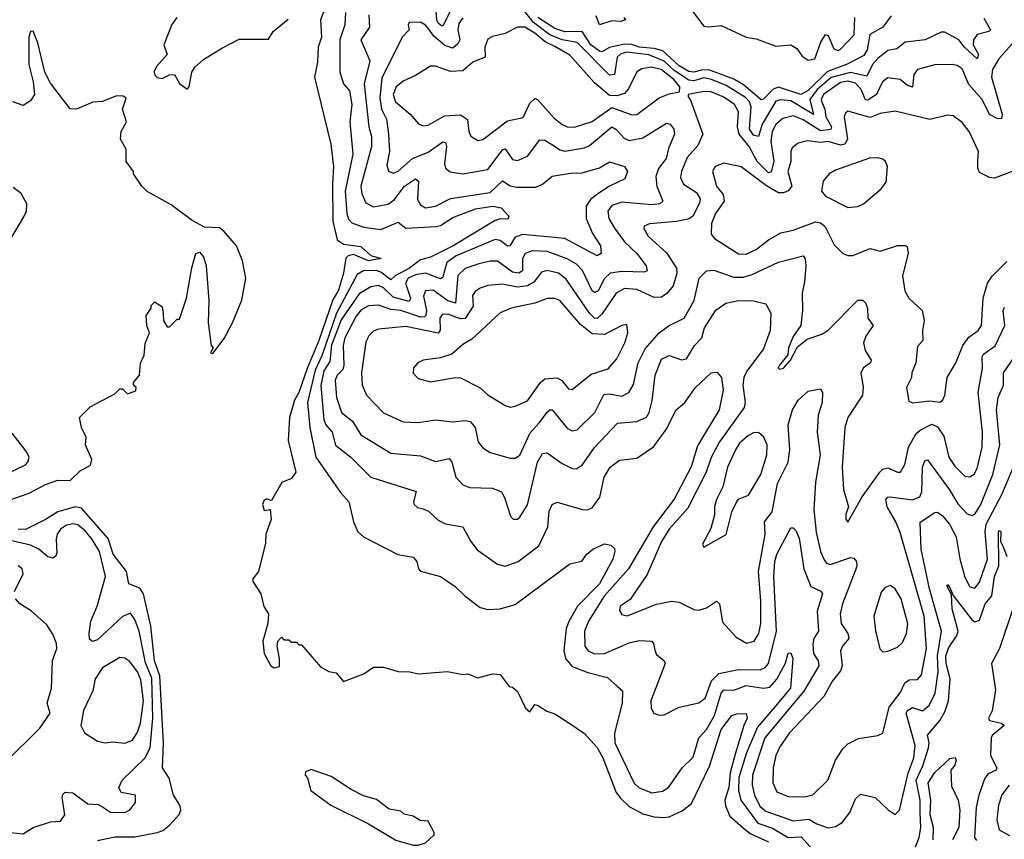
# Model space of a CAD drawing. Extents: x 1268547 to 1425625, y 515768 to 616754.
# Tile 353 of 507: x 1363501 to 1367464, y 578947 to 582246. Entities that reach past the tile are written whole.
import ezdxf

# ---------------------------------------------------------------- set-up
doc = ezdxf.new("R2010")
doc.units = 0

msp = doc.modelspace()

# ---------------------------------------------------------------- linework, layer by layer
at = {"layer": '0CON10XD'}
for points in [[(1365245, 582299.8), (1365205, 582221.5), (1365199.3, 582220.7), (1365185, 582231.1), (1365179.7, 582245), (1365174.6, 582314.6)], [(1366181.9, 582315), (1366255, 582220), (1366275, 582216.4), (1366325, 582221.9), (1366425, 582175.2), (1366465, 582169), (1366545, 582138.9), (1366605, 582144.6), (1366629.7, 582129.7), (1366651.2, 582098.8)], [(1364727.5, 582282.5), (1364712.7, 582245), (1364716.7, 582175), (1364702.5, 582135), (1364700.5, 582075), (1364688.2, 582015), (1364754, 581745), (1364764.1, 581655), (1364760.2, 581585), (1364761.7, 581435), (1364779.5, 581359.5), (1364805, 581341.8), (1364875, 581333.4), (1364915, 581296.9), (1364955.7, 581285), (1364905, 581275.6), (1364845, 581300), (1364824.1, 581295.9), (1364814.5, 581285.5), (1364805, 581225.6), (1364785, 581157.5), (1364761.8, 581118.2), (1364705, 580954.1), (1364657.8, 580842.2), (1364625, 580745.4), (1364608.1, 580715), (1364587.5, 580645), (1364581.7, 580551.7), (1364612.5, 580425), (1364595, 580398.8), (1364557, 580383), (1364515, 580310), (1364508.3, 580311.7), (1364496.7, 580316.7), (1364485, 580312.5), (1364478.8, 580295), (1364485, 580270), (1364510, 580275), (1364513.6, 580233.6), (1364492.5, 580175), (1364490.9, 580139.1), (1364462.7, 580025), (1364440, 579995), (1364439.6, 579985), (1364472, 579935), (1364484.1, 579884.1), (1364502.5, 579855), (1364500, 579815), (1364480, 579745), (1364486, 579695), (1364512.5, 579645), (1364525, 579637.5), (1364547, 579643), (1364547.5, 579675), (1364537.5, 579725), (1364540, 579745), (1364555, 579760), (1364565, 579750), (1364585, 579750), (1364595, 579740), (1364615, 579740), (1364625, 579730), (1364635, 579730), (1364711.7, 579641.7), (1364745, 579622.5), (1364775, 579617.5), (1364805, 579582.5), (1364887, 579613), (1364925, 579640), (1364965, 579640), (1365025, 579622.5), (1365071.7, 579621.7), (1365105, 579612.5), (1365223, 579623), (1365285, 579610), (1365305, 579612.5), (1365345, 579597.5), (1365405, 579612.5), (1365435, 579610), (1365471.7, 579561.7), (1365485, 579560), (1365505, 579542.5), (1365537.5, 579475), (1365555, 579460), (1365575, 579490), (1365585, 579487.5), (1365623.3, 579463.3), (1365655, 579452.5), (1365715, 579413.3), (1365775, 579373.3), (1365825, 579316), (1365848.8, 579275), (1365902, 579135), (1365921.2, 579111.2), (1365955, 579079.2), (1366009.6, 579049.6), (1366055, 579037.2), (1366095, 579035.3), (1366115, 579037.9), (1366168.3, 579061.7), (1366205, 579090.7), (1366278, 579242), (1366325, 579388.5), (1366368.1, 579445), (1366387.2, 579452.7), (1366425, 579453.1), (1366429.7, 579435), (1366415.3, 579405), (1366380.4, 579289.6), (1366360.9, 579215), (1366355.9, 579155), (1366339, 579105), (1366341.6, 579081.6), (1366360, 579040), (1366413.2, 578993.2), (1366440.9, 578970.9), (1366515, 578936.4)], [(1364812.3, 582275), (1364809.4, 582225), (1364789.4, 582165), (1364789.8, 582035), (1364805, 581987.8), (1364829.3, 581959.3), (1364837.9, 581905), (1364830.4, 581835), (1364841.6, 581705), (1364811.1, 581555), (1364818.7, 581465), (1364825, 581443.5), (1364837.9, 581427.9), (1364885, 581411.3), (1364955, 581401), (1365025, 581430.9), (1365055, 581406.5), (1365177, 581413), (1365195, 581417.7), (1365245, 581449), (1365336.1, 581485), (1365405.1, 581495.1), (1365438.8, 581488.8), (1365470, 581455), (1365466.7, 581443.3), (1365435, 581443.8), (1365415, 581437.5), (1365245.7, 581335), (1365155, 581290.5), (1365115, 581278.8), (1365070.7, 581245), (1365012.1, 581215), (1364995, 581198.9), (1364955, 581229.2), (1364935.7, 581235.7), (1364884.9, 581235.1), (1364859.4, 581220.6), (1364777.1, 581065), (1364717.2, 580892.8), (1364691.1, 580835), (1364659.5, 580705), (1364669.4, 580605), (1364692.9, 580485), (1364792.3, 580342.3), (1364826.2, 580305), (1364844.3, 580225), (1364862, 580185), (1364884.5, 580164.5), (1365022.8, 580092.8), (1365085, 580082), (1365100, 580065), (1365106.2, 580035), (1365115, 580026.2), (1365195, 580004.4), (1365254, 579965), (1365294.3, 579925), (1365355, 579880), (1365385, 579871.8), (1365435, 579874.6), (1365495, 579891.5), (1365715, 580055.6), (1365763.6, 580066.4), (1365784, 580095), (1365808.8, 580115), (1365855, 580136.7), (1365880.7, 580130.7), (1365895, 580117.5), (1365897.1, 580107.1), (1365888.2, 580075), (1365835, 579974.8), (1365746.1, 579885), (1365713.2, 579826.8), (1365700.9, 579795), (1365691.1, 579705), (1365697.5, 579675), (1365725, 579643.2), (1365787.8, 579617.8), (1365867.8, 579597.8), (1365906.4, 579563.6), (1365927.1, 579545), (1365926.8, 579495), (1365895, 579374), (1365896.2, 579335), (1365975, 579173.4), (1365995, 579153.9), (1366045, 579133.8), (1366089.2, 579140.8), (1366112.9, 579155), (1366167.5, 579235), (1366212.1, 579277.9), (1366234.7, 579355), (1366265, 579388.6), (1366298.4, 579445), (1366324.5, 579535), (1366335, 579548.5), (1366375, 579547.7), (1366425, 579566.2), (1366495, 579554.9), (1366521, 579559), (1366548.1, 579591.9), (1366583.4, 579656.6), (1366595, 579695.8), (1366605, 579697.5), (1366612.9, 579675), (1366603.3, 579555), (1366541.7, 579481.7), (1366471.5, 579398.5), (1366426, 579295), (1366396.3, 579196.3), (1366394.2, 579144.2), (1366403.9, 579105), (1366471.9, 579011.9), (1366531.8, 578991.8), (1366595, 578954.6), (1366646.8, 578956.8), (1366694.1, 578905)], [(1364906.2, 582265), (1364908.8, 582215), (1364874.7, 582165), (1364910.7, 582080.7), (1364887.7, 581987.7), (1364907, 581815), (1364917.3, 581775), (1364917.2, 581735), (1364874.1, 581575), (1364878, 581545), (1364895, 581508.5), (1364925, 581492.7), (1364985, 581502.9), (1365008.7, 581521.3), (1365050.6, 581575), (1365095, 581605.4), (1365106.1, 581596.1), (1365101.9, 581521.9), (1365115, 581500), (1365135, 581488), (1365175, 581494.8), (1365235, 581526.6), (1365395, 581550.6), (1365445, 581597.1), (1365475, 581577.5), (1365501.2, 581571.2), (1365578.7, 581571.3), (1365606.1, 581583.9), (1365645, 581615.7), (1365717.8, 581627.8), (1365765, 581628.7), (1365835, 581649.3), (1365875, 581674.2), (1365935, 581654.4), (1365948.1, 581635), (1365936.7, 581605), (1365875, 581575.8), (1365832.6, 581547.4), (1365798.3, 581521.7), (1365781.9, 581495), (1365781.2, 581445), (1365806.4, 581385), (1365838.9, 581335), (1365841.5, 581305), (1365825, 581295.5), (1365695, 581365.5), (1365525, 581381.8), (1365495, 581370.2), (1365474.2, 581335.8), (1365465, 581334.3), (1365435, 581357.1), (1365415, 581360.8), (1365257.5, 581295), (1365221.1, 581268.9), (1365209.1, 581225), (1365205, 581209.6), (1365195, 581202.2), (1365135, 581225.7), (1365095, 581219.1), (1365064.8, 581205), (1365054.2, 581185), (1365073.8, 581125), (1365068.4, 581111.6), (1365005, 581128.7), (1364965, 581166.6), (1364945, 581176.2), (1364915, 581171.1), (1364867.6, 581142.4), (1364795, 581038.4), (1364756.1, 580936.1), (1364750.2, 580869.8), (1364725, 580832.3), (1364713.7, 580773.7), (1364725.2, 580635), (1364734, 580615), (1364759.4, 580585), (1364773, 580533), (1364834, 580485), (1364915, 580404.7), (1365096.8, 580346.8), (1365086.5, 580305), (1365089.5, 580295), (1365101.9, 580281.9), (1365125, 580276.5), (1365147.3, 580267.3), (1365185, 580232.1), (1365215, 580217.3), (1365285, 580204.3), (1365316.7, 580145), (1365342.8, 580112.7), (1365424.8, 580054.8), (1365455, 580046.2), (1365508.1, 580065), (1365591.4, 580128.6), (1365626.6, 580205), (1365631.9, 580268.1), (1365645, 580294.3), (1365665, 580303.3), (1365765, 580274.5), (1365785, 580273.6), (1365805, 580281.1), (1365835.7, 580324.3), (1365854.2, 580405), (1365877.3, 580445), (1365915, 580473.1), (1365985, 580480.8), (1366052.9, 580527.1), (1366103.3, 580596.7), (1366143.1, 580675), (1366178.5, 580705), (1366221.5, 580765), (1366284, 580825), (1366307.7, 580827.7), (1366325.6, 580805.6), (1366332.3, 580755), (1366316.5, 580675), (1366229.1, 580530.9), (1366203.7, 580446.3), (1366135, 580315.4), (1366050.6, 580205), (1365951.9, 580035), (1365853.8, 579925), (1365791, 579825), (1365774.8, 579785), (1365775.3, 579725), (1365789.6, 579705), (1365815, 579693.5), (1365855, 579694.3), (1365955, 579738.4), (1365995, 579747.3), (1366045, 579744), (1366052.5, 579735), (1366057.7, 579707.7), (1366065, 579690.8), (1366095.3, 579665.3), (1366099.6, 579655), (1366041.1, 579505), (1366042.9, 579475), (1366053.8, 579455), (1366075, 579446.2), (1366095, 579447.5), (1366155, 579478.5), (1366235, 579496.1), (1366260.7, 579515), (1366285.6, 579585), (1366315, 579613.8), (1366395, 579630.2), (1366481.3, 579628.7), (1366501.2, 579638.8), (1366515, 579655.3), (1366547.6, 579785), (1366536.3, 580005), (1366540.4, 580065), (1366548.7, 580095), (1366605, 580201.2), (1366615, 580201.2), (1366625, 580190), (1366638.7, 580158.7), (1366657.9, 580035), (1366686.2, 579965), (1366726.4, 579946.4), (1366732.1, 579935), (1366711.3, 579865), (1366716.7, 579785), (1366698.1, 579755), (1366694.2, 579734.3), (1366696.8, 579695), (1366715.2, 579665), (1366717.5, 579645), (1366656.8, 579543.2), (1366500.5, 579355), (1366450.3, 579205), (1366450, 579165), (1366459.4, 579125), (1366480.9, 579080.9), (1366505, 579060.2), (1366615, 579021.5), (1366678, 579028), (1366709.5, 579009.5), (1366755, 578993.8), (1366785, 578998.5), (1366811.5, 579015), (1366842.5, 579055), (1366865, 579110), (1366885, 579128.2), (1366945, 579115.6), (1366996.4, 579066.4), (1367025, 579046.7), (1367042, 579065), (1367077.2, 579212.8), (1367100.5, 579275), (1367105.2, 579325), (1367069.3, 579455), (1367075, 579466.1), (1367095, 579478.1), (1367135, 579464.7), (1367161.9, 579485), (1367185.8, 579535), (1367198.5, 579621.5), (1367195.4, 579685), (1367211.4, 579785), (1367163.3, 579955), (1367129.5, 580115), (1367125, 580223.8), (1367185, 580262.5), (1367195, 580263.8), (1367215, 580249.2), (1367244.1, 580215), (1367270.5, 580165), (1367285.4, 580075.4), (1367305, 580002.2), (1367325, 579963.1), (1367345, 579958), (1367365, 579981.5), (1367397.1, 580075), (1367387.5, 580185), (1367390.9, 580215), (1367454.8, 580335), (1367504.8, 580455)], [(1367381.7, 582251.7), (1367409.1, 582205), (1367402.5, 582197.5), (1367355, 582186.3), (1367339.9, 582165), (1367339.5, 582145), (1367359.8, 582105), (1367355, 582087.5), (1367304.1, 582135), (1367281.3, 582165), (1367225, 582195.7), (1367210, 582195), (1367145.3, 582164.8), (1367065, 582154.7), (1367031.7, 582128.3), (1366995, 582121.1), (1366955, 582089), (1366933.5, 582065), (1366911.5, 582018.5), (1366845, 582033.3), (1366767.3, 582012.7), (1366711.5, 581965), (1366681.5, 581925), (1366695.7, 581864.3), (1366605, 581918.6), (1366565, 581922.6), (1366545, 581917.8), (1366489.6, 581825), (1366474.7, 581775.3), (1366455, 581781.3), (1366438.7, 581805), (1366445.1, 581895.1), (1366438.8, 581915), (1366422, 581932), (1366345, 581980.3), (1366286.4, 582005), (1366255, 582011.7), (1366215, 581999.9), (1366195, 582001.8), (1366135, 582041), (1366095, 582078.4), (1366033.7, 582103.7), (1365945, 582114.4), (1365921.2, 582108.8), (1365906.6, 582095), (1365895.1, 582024.9), (1365875, 582021.9), (1365745, 582153.3), (1365685, 582164.9), (1365635, 582184.9), (1365570, 582235), (1365535, 582278.3)], [(1367008.3, 582261.7), (1366975, 582215.3), (1366923.4, 582186.6), (1366912.6, 582125), (1366898.3, 582101.7), (1366829.4, 582065), (1366753.2, 582036.8), (1366675, 581960.8), (1366645, 581945.1), (1366555, 581974.1), (1366533.3, 581966.7), (1366495, 581926.4), (1366485, 581923.1), (1366415, 581983.5), (1366376.3, 582006.3), (1366275, 582044.3), (1366245, 582042.7), (1366215, 582033.8), (1366195, 582037), (1366155, 582060.2), (1366089.7, 582119.7), (1366055, 582129.5), (1365995, 582134.8), (1365965, 582146.3), (1365935, 582146.6), (1365875, 582133.1), (1365845, 582116.5), (1365835, 582118.3), (1365800.5, 582145), (1365765, 582198.1), (1365695, 582196.2), (1365655, 582210.1), (1365587, 582255)], [(1365933.3, 582255), (1365940, 582245), (1365921.1, 582238.9), (1365885, 582240.8), (1365835, 582224.3), (1365821.1, 582261.1)], [(1364133.3, 582255), (1364114.1, 582225.9), (1364081.2, 582145), (1364095.4, 582105), (1364052.2, 582057.8), (1364042.6, 582037.4), (1364044.5, 582025), (1364055, 582013.2), (1364075, 582008.4), (1364105, 582023.9), (1364124.6, 582024.6), (1364145, 581988.9), (1364175, 581966.2), (1364183.8, 581975), (1364193.9, 582035), (1364206.9, 582055), (1364241.1, 582085), (1364315, 582131.3), (1364385, 582166.7), (1364502.3, 582167.7), (1364521.9, 582198.1), (1364581.9, 582248.1)], [(1365285, 582253.4), (1365269.3, 582230.7), (1365264.8, 582205), (1365273.1, 582165), (1365265, 582148.5), (1365245, 582131.7), (1365212.3, 582142.3), (1365168.8, 582178.8), (1365147.8, 582207.8), (1365135, 582224.1), (1365115, 582235.3), (1365068.8, 582235), (1365064.4, 582225), (1365068.9, 582205), (1365040.5, 582175), (1364959.2, 582010.8), (1364951.2, 581931.2), (1364958.1, 581885), (1364977.6, 581845), (1364986.3, 581785), (1364989.6, 581715), (1364979.7, 581659.7), (1364985.4, 581635.4), (1365005, 581628.2), (1365025, 581636.1), (1365082.7, 581687.3), (1365145, 581712.7), (1365205, 581754.7), (1365215, 581751.1), (1365219.8, 581735), (1365211.3, 581665), (1365215, 581648), (1365233.6, 581633.6), (1365285, 581625.3), (1365385, 581643.1), (1365445, 581722.2), (1365455, 581726.1), (1365485, 581682.9), (1365505, 581678.4), (1365545, 581696.8), (1365595, 581762.7), (1365615, 581760.6), (1365656.7, 581735)], [(1366651.2, 582098.8), (1366675, 582083.1), (1366701.5, 582088.5), (1366726.2, 582155), (1366745, 582186.7), (1366755, 582181.4), (1366778.4, 582128.4), (1366795, 582121.1), (1366805, 582127.1), (1366860.3, 582185), (1366862.2, 582255)], [(1363407.5, 580295), (1363539.4, 580340.6), (1363605, 580374.6), (1363655, 580392.5), (1363705, 580391.8), (1363745, 580430), (1363786.6, 580453.4), (1363791.4, 580475), (1363766.7, 580535), (1363768.8, 580565), (1363750, 580605), (1363742.5, 580645), (1363785, 580687.5), (1363885, 580740), (1363905, 580760), (1363915, 580760), (1363935, 580740), (1363968.3, 580751.7), (1363970, 580765), (1363960, 580775), (1363960, 580785), (1363983.3, 580815), (1363987, 580863), (1364002.5, 580895), (1364007, 580943), (1364023.3, 580985), (1364012.5, 581015), (1364010, 581055), (1364030, 581085), (1364030, 581095), (1364045, 581110), (1364075, 581090), (1364078.3, 581061.7), (1364080, 581035), (1364095, 581010), (1364105, 581010), (1364135, 581040), (1364145, 581040), (1364173.3, 581125), (1364193.6, 581246.4), (1364210, 581305), (1364225, 581310), (1364241.7, 581291.7), (1364252.5, 581255), (1364263.3, 581115), (1364260, 581025), (1364272.5, 580935), (1364280, 580925), (1364270, 580905), (1364278.3, 580901.7), (1364325, 580962.5), (1364358, 581025), (1364395, 581117.5), (1364411.1, 581205), (1364397.5, 581275), (1364373.8, 581335), (1364322.5, 581395), (1364305, 581407.5), (1364245, 581410), (1364195, 581437.5), (1364110.7, 581500.7), (1364013.9, 581553.9), (1363992.5, 581575), (1363960, 581625), (1363960, 581635), (1363930, 581675), (1363930, 581725), (1363907.5, 581765), (1363910, 581795), (1363931.4, 581835), (1363915.8, 581885), (1363929.3, 581929.3), (1363917.8, 581937.8), (1363891.2, 581938.8), (1363835, 581916.7), (1363796.1, 581913.9), (1363730, 581885), (1363705, 581887.5), (1363625, 581990.8), (1363602.2, 582035), (1363575, 582152.5), (1363555, 582200), (1363545, 582197.5), (1363538.8, 582175), (1363538.6, 582065), (1363556.2, 581995), (1363560.6, 581945), (1363545, 581918.9), (1363515, 581900.4), (1363474.4, 581915)], [(1365345, 581759.1), (1365365, 581763.1), (1365465, 581838), (1365528, 581852), (1365555, 581909.5), (1365575, 581928.4), (1365585.8, 581925), (1365650.7, 581850.7), (1365685, 581823.2), (1365705, 581814.7), (1365735, 581813.6), (1365805, 581835.7), (1365885, 581892.3), (1365965, 581862.4), (1365985, 581864.7), (1366075, 581931.2), (1366115, 581947.9), (1366157.5, 581955), (1366157.8, 581975), (1366134.1, 582005), (1366083.2, 582045), (1366044.8, 582055.2), (1366005, 582047.4), (1365985, 582035.4), (1365952.1, 581967.9), (1365935, 581948.2), (1365905, 581938.8), (1365875, 581940.3), (1365815, 581991.8), (1365715, 582102.4), (1365655, 582137.3), (1365616.7, 582156.7), (1365575, 582192), (1365535, 582215.5), (1365504.5, 582215.5), (1365455, 582189.7), (1365405, 582177.7), (1365385, 582166.7), (1365373.6, 582135), (1365375, 582094.3), (1365325, 582074.5), (1365285, 582040), (1365235, 582037.2), (1365175, 582058.1), (1365155, 582058), (1365095, 582020.4), (1365045, 581998.6), (1365016.8, 581975), (1365005.2, 581945), (1365014.2, 581915), (1365073.1, 581865), (1365106.7, 581826.7), (1365125, 581819.1), (1365145, 581820.5), (1365211.7, 581858.3), (1365275, 581862.9), (1365304.1, 581844.1), (1365308.7, 581795), (1365316.6, 581776.6), (1365345, 581759.1)], [(1367515, 582169.6), (1367442.2, 582087.8), (1367417.2, 582045), (1367412.6, 582015), (1367455.9, 581865), (1367452.9, 581847.1), (1367435, 581847.9), (1367405, 581864.7), (1367374.9, 581924.9), (1367321.1, 581985), (1367295, 582047.9), (1367275, 582061.6), (1367255, 582065.3), (1367185, 582063.5), (1367115, 582045.3), (1367100.6, 582025), (1367095, 581973.8), (1367075, 581980.2), (1367044.8, 582004.8), (1366995, 582011.8), (1366974.1, 581995.9), (1366949.2, 581945), (1366915, 581922.1), (1366905, 581923.1), (1366887.7, 581965), (1366865, 581989.8), (1366835, 581997.9), (1366805, 581993.2), (1366736.7, 581945), (1366727, 581925), (1366730.8, 581910.8), (1366741.7, 581885), (1366745.4, 581855), (1366768.4, 581815), (1366765.8, 581804.2), (1366725, 581797.9), (1366655, 581842.9), (1366615, 581858.3), (1366572.2, 581847.8), (1366545, 581824.2), (1366530, 581795), (1366524.6, 581755), (1366536.6, 581675), (1366526.4, 581633.6), (1366515, 581629.8), (1366469.1, 581675), (1366437.6, 581735), (1366397.4, 581785), (1366390, 581815), (1366394.8, 581875), (1366379, 581905), (1366335, 581933.7), (1366285, 581954.7), (1366255, 581956.8), (1366192.5, 581945), (1366191.2, 581935), (1366201.1, 581921.1), (1366251, 581785), (1366231, 581739), (1366188.4, 581691.6), (1366164.4, 581635), (1366160.9, 581610.9), (1366173.1, 581583.1), (1366225, 581550.8), (1366239.5, 581525), (1366237.6, 581507.6), (1366211, 581455), (1366196, 581444), (1366145, 581433.5), (1366035.9, 581424.1), (1366014.2, 581415), (1366013.1, 581405), (1366030.7, 581375), (1366106.1, 581306.1), (1366144.7, 581245), (1366145.9, 581225), (1366131.6, 581175), (1366106.6, 581143.4), (1366085, 581128.4), (1366055, 581127.4), (1365985, 581160), (1365935, 581163.9), (1365902.6, 581145), (1365845, 581060), (1365825, 581043.3), (1365815, 581044.3), (1365794.5, 581065), (1365701.3, 581201.3), (1365669.5, 581225), (1365624.3, 581235.7), (1365601.1, 581228.9), (1365570.5, 581189.5), (1365545, 581174.2), (1365505, 581168.7), (1365445, 581181), (1365385, 581175.3), (1365354.8, 581165.2), (1365335, 581151.8), (1365324.4, 581135.6), (1365326.8, 581093.2), (1365295, 581042.7), (1365275, 581042.2), (1365225, 581060.8), (1365201.4, 581058.6), (1365192.3, 581045), (1365193.3, 580996.7), (1365185, 580983.5), (1365055, 581010.4), (1364945, 581000.3), (1364925, 580992.5), (1364906.4, 580973.6), (1364895, 580948.8), (1364877.5, 580825), (1364880.4, 580775), (1364897.7, 580735), (1364965, 580663.1), (1365045, 580627.5), (1365105, 580624.7), (1365175, 580635.8), (1365245, 580627.5), (1365295, 580632.8), (1365315, 580629.1), (1365334.1, 580605), (1365346.7, 580546.7), (1365365, 580522.9), (1365395, 580503.6), (1365475, 580480.9), (1365495, 580480.8), (1365515, 580493.1), (1365556.6, 580583.4), (1365593.5, 580625), (1365625, 580666.2), (1365635, 580675.4), (1365645, 580675.4), (1365705, 580602.1), (1365725, 580591.5), (1365744.7, 580595.3), (1365816.5, 580665), (1365852.5, 580737.5), (1365875, 580740.2), (1365925, 580731.2), (1365952.9, 580745), (1365972.1, 580777.9), (1365990.6, 580865), (1366018.8, 580921.2), (1366075, 580985.9), (1366115, 581014.7), (1366176.4, 581045), (1366216.1, 581115), (1366236.2, 581205), (1366265, 581235.4), (1366295, 581237.2), (1366375, 581209.2), (1366415, 581209.8), (1366449.7, 581220.3), (1366555, 581270), (1366655, 581295.5), (1366663, 581283), (1366665.9, 581255.9), (1366660.2, 581190.2), (1366650.7, 581145), (1366652.2, 581075), (1366645.5, 581015), (1366615, 580971.2), (1366596, 580925), (1366592.7, 580897.3), (1366558.8, 580855), (1366554.2, 580845), (1366559.3, 580839.3), (1366575, 580843.3), (1366603.3, 580875), (1366631.4, 580928.6), (1366670.5, 580959.5), (1366730.5, 580979.5), (1366755, 580995.6), (1366875, 581116.7), (1366895, 581116.4), (1366905.8, 581105.8), (1366913.3, 581085), (1366915.4, 581045), (1366936.9, 581015), (1366907.5, 580972.5), (1366897.9, 580945), (1366903.7, 580913.7), (1366928.2, 580875), (1366926.2, 580865), (1366897.3, 580845), (1366886.2, 580825), (1366896.5, 580766.5), (1366893.8, 580735), (1366834.7, 580645), (1366822.2, 580605), (1366811.5, 580445), (1366817.5, 580355), (1366836.7, 580285), (1366826.2, 580255), (1366826.7, 580235), (1366835, 580224), (1366892.5, 580325), (1366962.7, 580425), (1366975, 580437.1), (1366995, 580442.6), (1367035, 580424.6), (1367047.1, 580425), (1367064.3, 580455.7), (1367079.2, 580525), (1367109.9, 580580.1), (1367125, 580594.2), (1367172.8, 580617.2), (1367195, 580607.6), (1367220.2, 580570.2), (1367240.5, 580485), (1367265, 580448.9), (1367305, 580409.2), (1367325, 580405.4), (1367342.8, 580417.2), (1367355, 580439.2), (1367374.8, 580525), (1367376.5, 580585), (1367359.2, 580745), (1367376.3, 580843.7), (1367375, 580888.8), (1367380.4, 580899.6), (1367426.9, 580933.1), (1367466.4, 581015), (1367460, 581075), (1367465, 581088.2)], [(1367502.8, 581637.2), (1367425, 581608.5), (1367405, 581610.4), (1367365, 581630.8), (1367357.6, 581647.6), (1367358.3, 581678.3), (1367360.6, 581715), (1367322.5, 581795), (1367295, 581831.9), (1367258.3, 581858.3), (1367235, 581861.4), (1367165, 581843.6), (1367025, 581877.7), (1366965, 581867.8), (1366925, 581852.5), (1366835, 581876.9), (1366825, 581870), (1366820, 581855), (1366833.6, 581765), (1366821.8, 581745), (1366805, 581740.1), (1366755, 581755.1), (1366725, 581751), (1366672.2, 581757.7), (1366635, 581749.2), (1366610.3, 581729.7), (1366604.6, 581715), (1366605.5, 581674.5), (1366593.2, 581635), (1366608.7, 581575), (1366595, 581557), (1366575, 581548.4), (1366555, 581549.2), (1366506.9, 581576.9), (1366405, 581652.9), (1366335, 581668.5), (1366300.8, 581655), (1366289.5, 581635), (1366306.5, 581575), (1366332.8, 581542.8), (1366336.2, 581515), (1366301.6, 581465), (1366285.6, 581425.6), (1366285, 581382.5), (1366297.5, 581365), (1366395, 581302.9), (1366425, 581302.6), (1366465, 581320.3), (1366515, 581359.4), (1366565, 581388.4), (1366615, 581398.6), (1366705, 581431.8), (1366725, 581427.7), (1366742, 581415), (1366779.7, 581339.8), (1366814.3, 581305), (1366835, 581296.4), (1366855, 581297.3), (1366925, 581325.2), (1366965, 581314.5), (1367035, 581336.5), (1367065, 581337.5), (1367072.7, 581332.7), (1367076.7, 581305), (1367054.5, 581214.5), (1367064.5, 581154.5), (1367080.6, 581125), (1367134.3, 581075), (1367141.8, 581035), (1367134.5, 580995), (1367135.7, 580955), (1367115, 580930), (1367108.1, 580865), (1367092.5, 580825), (1367090.8, 580805), (1367070, 580765), (1367080, 580710), (1367094.3, 580704.3), (1367165, 580712), (1367205, 580706.9), (1367215, 580712.5), (1367224.4, 580735), (1367234.5, 580805), (1367268.5, 580865), (1367297.6, 580935), (1367321.7, 580968.3), (1367358.9, 580995), (1367372.9, 581015), (1367379, 581125), (1367396.5, 581185), (1367415, 581212.9), (1367475, 581272.6)], [(1365656.7, 581735), (1365675, 581721.4), (1365695, 581716.4), (1365775, 581729.5), (1365795, 581739.5), (1365885, 581813.8), (1365900.5, 581805), (1365935, 581767.1), (1365955, 581760), (1366009.6, 581770.4), (1366105, 581829.6), (1366119.4, 581825), (1366134.6, 581805), (1366136.2, 581785), (1366112.3, 581727.7), (1366103.2, 581686.8), (1366072.7, 581647.3), (1366061.3, 581615), (1366065.8, 581575), (1366090, 581515), (1366078, 581505), (1366045, 581500.2), (1365925, 581511.5), (1365885, 581497.9), (1365869.2, 581475), (1365873, 581445), (1365895, 581406.1), (1365935, 581351.2), (1365985, 581304.7), (1366022.3, 581255), (1366026.7, 581235), (1366015, 581230), (1365925, 581232.8), (1365878.5, 581225), (1365855.7, 581204.3), (1365829.7, 581155), (1365815, 581147.5), (1365805, 581154.7), (1365766.1, 581236.1), (1365742.3, 581262.3), (1365705, 581283), (1365625, 581312.1), (1365564.8, 581315.2), (1365535.4, 581305), (1365525.2, 581284.8), (1365525.6, 581235), (1365510.8, 581225), (1365485, 581230.1), (1365425, 581273.4), (1365395, 581273.5), (1365345, 581261.7), (1365295, 581243.9), (1365265, 581216.1), (1365255.1, 581104.9), (1365225, 581114.6), (1365165, 581156.6), (1365135, 581153.8), (1365126.5, 581133.5), (1365138.5, 581075), (1365136.7, 581055), (1365130.8, 581049.2), (1365115, 581048.9), (1365035, 581075.7), (1364995, 581079.7), (1364945, 581096.3), (1364905, 581093.7), (1364875, 581077.3), (1364855, 581052.4), (1364809.4, 580965), (1364803.2, 580935), (1364806.2, 580855), (1364801.7, 580838.3), (1364779.2, 580815), (1364770.6, 580795), (1364776.7, 580725), (1364796.9, 580665), (1364840.6, 580630.6), (1364873.8, 580575), (1364995, 580500.8), (1365115, 580490.3), (1365175, 580467.3), (1365229.7, 580479.7), (1365240.4, 580465), (1365256.2, 580405), (1365285, 580373.6), (1365312.7, 580362.7), (1365405, 580360.8), (1365440, 580345), (1365453, 580323), (1365477, 580247), (1365487.5, 580235), (1365505, 580235.8), (1365515, 580244.2), (1365545, 580292.9), (1365585.5, 580464.5), (1365605, 580500), (1365625, 580502.9), (1365685, 580459.2), (1365725, 580439.6), (1365741.4, 580438.6), (1365765, 580453.5), (1365815, 580523.8), (1365907.6, 580622.4), (1365985, 580628.4), (1366023.8, 580646.2), (1366035.2, 580664.8), (1366046.3, 580713.7), (1366058.4, 580815), (1366085, 580879.1), (1366115, 580894.6), (1366165, 580877.3), (1366185, 580880.4), (1366216.9, 580935), (1366246.8, 580965), (1366257.4, 581005), (1366303, 581077), (1366342.9, 581105), (1366395, 581115.3), (1366455, 581114.5), (1366505, 581102.5), (1366524.6, 581065), (1366522.5, 580995), (1366495, 580920.9), (1366428.6, 580831.4), (1366415.8, 580805), (1366412.2, 580775), (1366421.4, 580705), (1366417.1, 580685), (1366317.3, 580547.3), (1366285, 580483.6), (1366264.9, 580425.1), (1366190.7, 580279.3), (1366114.8, 580195), (1366084.1, 580145), (1366026.8, 580013.2), (1365958.3, 579911.8), (1365917.8, 579885), (1365915, 579867.5), (1365925, 579852.5), (1365947, 579847), (1366065, 579893.2), (1366125, 579905.3), (1366155, 579900.9), (1366215, 579872.2), (1366235, 579869.4), (1366265, 579879.1), (1366305.3, 579905.3), (1366317.8, 579895), (1366330.4, 579820.4), (1366385, 579761.1), (1366426.7, 579736.7), (1366456.9, 579745), (1366476.8, 579775), (1366484.2, 579815), (1366484.5, 579905), (1366474.6, 580025.4), (1366501.6, 580175), (1366498.8, 580225), (1366529.4, 580265), (1366551.3, 580378.7), (1366593.8, 580465), (1366600.9, 580515), (1366594.4, 580615), (1366611.4, 580675), (1366635, 580714.5), (1366675, 580750.6), (1366725, 580760), (1366732.9, 580745), (1366730.9, 580705), (1366714.6, 580654.6), (1366711.7, 580585), (1366723.5, 580495), (1366704.4, 580385), (1366697.2, 580275), (1366706.6, 580183.4), (1366724.8, 580104.8), (1366738.6, 580071.4), (1366749, 580059), (1366765, 580053.5), (1366845, 580081.8), (1366859, 580079), (1366870, 580065), (1366870.3, 580045), (1366812.5, 579895), (1366803.2, 579855), (1366807.4, 579815), (1366834.7, 579775), (1366838.1, 579755), (1366813.1, 579725), (1366804.7, 579705.3), (1366811.2, 579645), (1366805.4, 579624.6), (1366772.4, 579585), (1366738.3, 579521.7), (1366599.7, 579375), (1366560.2, 579319.8), (1366544.8, 579285), (1366533.9, 579235), (1366533.1, 579175), (1366548.7, 579138.7), (1366595, 579119.1), (1366661.9, 579118.1), (1366693.6, 579126.4), (1366754.2, 579185.8), (1366784.7, 579265.3), (1366815, 579310.8), (1366835, 579332), (1366876.8, 579353.2), (1366955, 579364.3), (1366975.4, 579374.6), (1367001.2, 579478.8), (1367045, 579536.5), (1367063.3, 579576.7), (1367080.7, 579589.3), (1367115, 579590.4), (1367131.4, 579608.6), (1367151.5, 579715), (1367141.8, 579845), (1367045, 580181.9), (1367028.1, 580225), (1366993.3, 580285), (1366987.3, 580315), (1366995, 580324.6), (1367004.7, 580325.3), (1367095, 580313), (1367123.9, 580325), (1367131.9, 580345), (1367135, 580444.2), (1367145, 580470.6), (1367155, 580474.4), (1367243.5, 580353.5), (1367277.3, 580297.3), (1367315, 580256.7), (1367335, 580250), (1367345, 580256.1), (1367370.2, 580295), (1367418.5, 580415), (1367446.9, 580535), (1367432.4, 580675), (1367439.8, 580725), (1367461.6, 580775), (1367461.2, 580825), (1367544.3, 580945.7)], [(1366835, 581490), (1366875, 581494.5), (1366897.5, 581505), (1366934.2, 581535), (1366968.8, 581565), (1366988.3, 581591.7), (1366994, 581655), (1366986.2, 581675), (1366975, 581683.8), (1366955, 581690), (1366922.1, 581687.9), (1366785, 581640), (1366760, 581625), (1366734.6, 581595.4), (1366728.6, 581555), (1366744.2, 581535), (1366835, 581490)], [(1363394.5, 581245), (1363518.3, 581451.7), (1363528.9, 581475), (1363530.4, 581505), (1363506.8, 581546.8), (1363475, 581570)], [(1365475, 580686.5), (1365495, 580690.5), (1365545, 580711.4), (1365597.1, 580785), (1365615, 580800.5), (1365665, 580804.2), (1365683.5, 580793.5), (1365710.2, 580760.2), (1365725, 580756.9), (1365801, 580819), (1365869.6, 580840.4), (1365905, 580881.1), (1365936.4, 580945), (1365948.5, 580985), (1365945, 581018.8), (1365925, 581015.6), (1365855, 580979.3), (1365805, 580981.3), (1365758.3, 581018.3), (1365675, 581115.8), (1365655, 581124.2), (1365625, 581123.5), (1365575, 581104.2), (1365480, 581085), (1365435, 581066.2), (1365320.5, 580959.5), (1365285, 580938.9), (1365240.9, 580899.1), (1365195.5, 580884.5), (1365125, 580876), (1365103.3, 580865), (1365086, 580844), (1365085, 580822.5), (1365105, 580802), (1365155, 580788), (1365255, 580805.7), (1365275, 580804.2), (1365355, 580764.3), (1365386, 580736), (1365455, 580693.1), (1365475, 580686.5)], [(1363455, 580420), (1363525, 580454.4), (1363534.5, 580465.5), (1363538.9, 580485), (1363530.6, 580505), (1363471.1, 580581.1)], [(1366255, 580123.3), (1366345, 580173.3), (1366367.8, 580265), (1366385, 580300.8), (1366395, 580315.6), (1366435, 580332.5), (1366484.1, 580415.9), (1366508.4, 580495), (1366509.5, 580535), (1366496.2, 580566.2), (1366475, 580584.6), (1366455, 580583.3), (1366435, 580571.6), (1366399, 580541), (1366382.4, 580515), (1366350.8, 580445), (1366331.1, 580365), (1366305.4, 580315), (1366297.3, 580285), (1366297.4, 580252.6), (1366282.5, 580197.5), (1366250, 580135), (1366255, 580123.3)], [(1363815, 578942.3), (1363885, 578956.9), (1363965, 578957.2), (1364054.8, 578974.8), (1364077.4, 578982.6), (1364105, 579004.1), (1364143.3, 579046.8), (1364150, 579065), (1364145.3, 579085), (1364120.3, 579125), (1364103, 579193), (1364076.5, 579235), (1364080.6, 579335), (1364065.7, 579605), (1364044.6, 579665), (1364029.8, 579805), (1363999.7, 579935), (1363985, 579957.5), (1363940.6, 579975), (1363931.9, 580025), (1363877.2, 580095), (1363857.4, 580157.4), (1363750.3, 580280.3), (1363725, 580285.7), (1363655, 580265.6), (1363605, 580234.7), (1363525.4, 580194.6), (1363495, 580195.7)], [(1363465, 578974.8), (1363515, 578969.2), (1363555, 578994.2), (1363625, 579016.9), (1363665, 579020), (1363682.5, 579045), (1363671.8, 579115), (1363675, 579128), (1363685, 579136.7), (1363715, 579134.5), (1363775, 579090.4), (1363817.7, 579087.7), (1363838.8, 579075), (1363866.3, 579056.3), (1363924.5, 579055.5), (1363945, 579065.8), (1363967.8, 579095), (1363967.5, 579125), (1363910, 579135), (1363900.6, 579155), (1363914.4, 579185), (1364005, 579274.3), (1364026.5, 579315), (1364037.1, 579435), (1364033.5, 579595), (1364008, 579658), (1363981.7, 579785), (1363965, 579831.5), (1363947.1, 579857.1), (1363915, 579844.1), (1363815, 579749.7), (1363793.8, 579743.8), (1363782.8, 579752.8), (1363780.4, 579775), (1363788.2, 579825), (1363813.8, 579885), (1363846.2, 580005), (1363822.6, 580105), (1363793.4, 580153.4), (1363765, 580188.3), (1363735, 580212.6), (1363715, 580216.7), (1363689.2, 580210.8), (1363665.2, 580194.8), (1363652.1, 580175), (1363647.6, 580155), (1363650.8, 580099.2), (1363645.3, 580084.7), (1363635, 580078.5), (1363615, 580084.6), (1363577.9, 580115), (1363545, 580131.2), (1363435, 580156.2)], [(1367055, 578782.9), (1367121.1, 578955), (1367128.3, 578995), (1367125.1, 579054.9), (1367125.3, 579105), (1367109.8, 579185), (1367136.7, 579243.3), (1367159.3, 579315), (1367162.1, 579335), (1367155, 579365.6), (1367205, 579424.7), (1367225, 579460.8), (1367239, 579505), (1367246.9, 579593.1), (1367230.3, 579655), (1367229.3, 579685), (1367240.4, 579719.6), (1367272.3, 579765), (1367278.4, 579785), (1367254.7, 579875.3), (1367252.3, 579932.3), (1367232.5, 579967.5), (1367235, 579972), (1367245, 579961.2), (1367257.8, 579927.8), (1367335, 579829.2), (1367345, 579822.8), (1367365, 579828.7), (1367387.5, 579895), (1367413.4, 579926.6), (1367424.7, 580004.7), (1367442.7, 580047.3), (1367440.8, 580185), (1367445, 580190), (1367450, 580185), (1367448.8, 580145), (1367460.9, 580120.9), (1367474.5, 580085)], [(1363480.8, 579945), (1363515.7, 580015), (1363511.2, 580035), (1363495, 580048)], [(1366975, 579702), (1366995, 579704.3), (1367035, 579720), (1367055, 579739.2), (1367071.1, 579775), (1367075.7, 579814.3), (1367049.1, 579915), (1367025, 579955.8), (1367005, 579968), (1366985, 579960), (1366968.6, 579941.4), (1366939.4, 579845), (1366945.5, 579785.5), (1366963.6, 579713.6), (1366975, 579702)], [(1363445, 579258.8), (1363582.5, 579395), (1363624, 579455), (1363612.5, 579495), (1363629.1, 579555), (1363633.6, 579666.4), (1363650.3, 579715), (1363649.7, 579735), (1363635, 579772.9), (1363610.8, 579810.8), (1363547, 579867), (1363502, 579895), (1363484.2, 579915)], [(1367498.9, 579875), (1367445, 579715.6), (1367413, 579655), (1367428.5, 579548.5), (1367415.2, 579464.8), (1367400.4, 579435), (1367404.8, 579424.8), (1367453.1, 579415), (1367463.6, 579405), (1367415.4, 579365), (1367410.8, 579355), (1367409, 579285), (1367434.7, 579235), (1367431.5, 579225), (1367399, 579211), (1367386.5, 579193.5), (1367361.7, 579125), (1367351.1, 579075), (1367343.9, 578955), (1367352.2, 578942.2)], [(1363925, 579334.5), (1363955, 579346.4), (1363975, 579377.8), (1363987.7, 579415), (1363999.4, 579505), (1363988.5, 579588.5), (1363975, 579621.1), (1363945, 579662.2), (1363925, 579675.6), (1363905, 579679.4), (1363835, 579636.7), (1363805, 579592.5), (1363795.4, 579545), (1363758.1, 579465), (1363747.1, 579405), (1363762.5, 579375), (1363815, 579342.2), (1363845, 579335.7), (1363875, 579340), (1363925, 579334.5)], [(1367177.4, 578945), (1367179.3, 578995), (1367166.2, 579045), (1367168.3, 579105), (1367157.8, 579175), (1367185, 579216.2), (1367245, 579272.9), (1367266.1, 579276.1), (1367270.6, 579265), (1367265.5, 579245), (1367248.9, 579225), (1367251.2, 579161.2), (1367277.9, 579105), (1367284.6, 579065.4), (1367280.9, 578995), (1367256, 578945)], [(1365105, 578923.3), (1365135, 578932.5), (1365170, 578965), (1365170, 578975), (1365145, 579020), (1365113, 579023), (1365085, 579040), (1365048.3, 579048.3), (1365035, 579060), (1364988.3, 579068.3), (1364937, 579107), (1364885, 579122.5), (1364835, 579147.5), (1364755, 579200), (1364675, 579227.5), (1364651.7, 579218.3), (1364650, 579205), (1364660, 579195), (1364673.6, 579143.6), (1364753.9, 579083.9), (1364905, 579008.8), (1365015, 578943.8), (1365085, 578923.8), (1365105, 578923.3)], [(1367483.8, 579165), (1367454.2, 579125.8), (1367440.3, 579085), (1367433.8, 579025), (1367443.9, 578985), (1367485, 578962.6)]]:
    msp.add_lwpolyline(points, dxfattribs=at)

doc.saveas('drawing.dxf')
